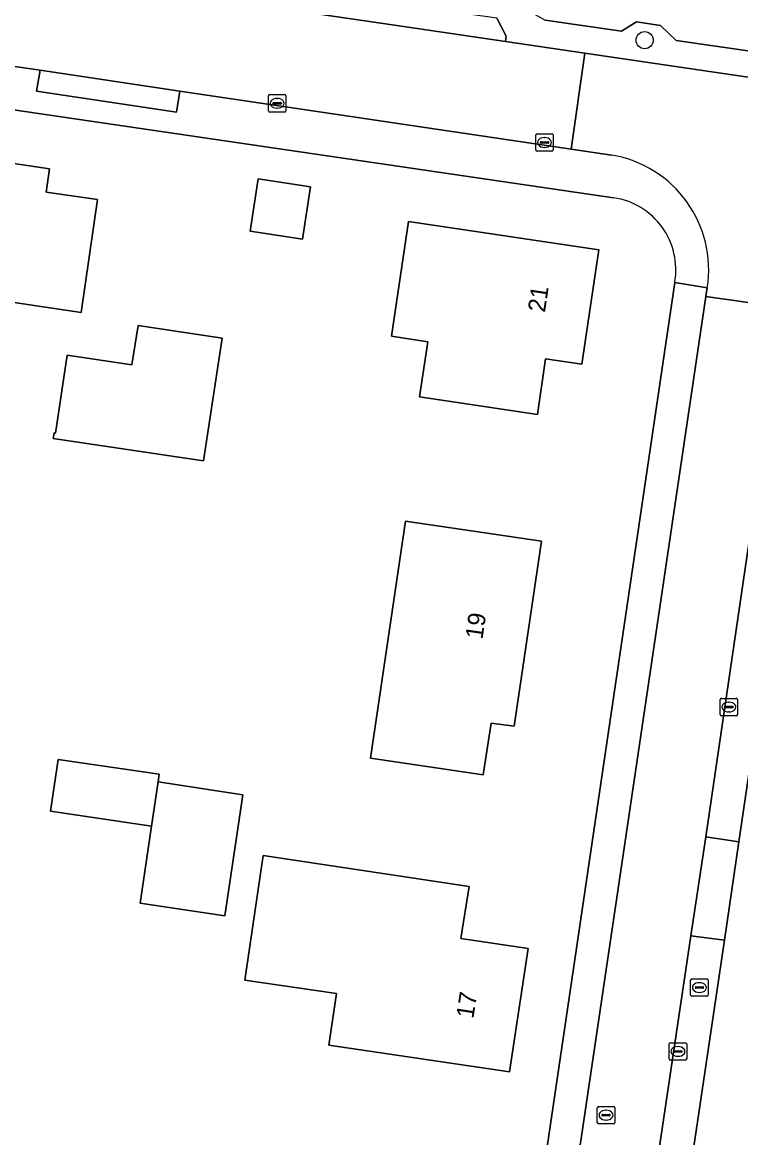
# Model space of a CAD drawing. Extents: x 164148 to 165261, y 382513 to 383432.
# Drawn here: x 164578.2 to 164619.3, y 383115.5 to 383179.3 of the extents above; entities that cross this region are included whole.
import ezdxf

# ---------------------------------------------------------------- set-up
doc = ezdxf.new("R2010")
doc.units = 0
for name, color, linetype in [('IMGEO_Boom', 7, 'Continuous'), ('IMGEO_Brandkraan', 7, 'Continuous'), ('IMGEO_Erf', 7, 'Continuous'), ('IMGEO_Greppel_droge_sloot', 7, 'Continuous'), ('IMGEO_Groenvoorziening', 7, 'Continuous'), ('IMGEO_Kolk', 7, 'Continuous'), ('IMGEO_Pand', 7, 'Continuous'), ('IMGEO_Pand_nummerreeks', 7, 'Continuous'), ('IMGEO_Parkeervlak_open', 7, 'Continuous'), ('IMGEO_Rijbaan_lokaal_open', 7, 'Continuous'), ('IMGEO_Rioolput', 7, 'Continuous'), ('IMGEO_Voetpad_gesloten', 7, 'Continuous'), ('IMGEO_Voetpad_open', 7, 'Continuous')]:
    doc.layers.add(name, color=color, linetype=linetype)

msp = doc.modelspace()

# ---------------------------------------------------------------- linework, layer by layer
at = {"layer": 'IMGEO_Boom'}
msp.add_circle((164613.781, 383178.317), 0.489, dxfattribs=at)
at = {"layer": 'IMGEO_Brandkraan'}
for p, q in [((164616.415, 383123.671), (164616.415, 383124.523)), ((164616.49, 383124.597), (164617.342, 383124.597)), ((164617.416, 383124.523), (164617.416, 383123.671)), ((164616.674, 383124.091), (164616.674, 383124.103)), ((164617.112, 383124.054), (164616.714, 383124.054)), ((164616.717, 383124.14), (164617.115, 383124.14)), ((164616.926, 383123.817), (164616.901, 383123.817)), ((164616.903, 383124.377), (164616.928, 383124.377)), ((164617.158, 383124.103), (164617.158, 383124.091)), ((164617.342, 383123.597), (164616.49, 383123.597))]:
    msp.add_line(p, q, dxfattribs=at)
for points in [[(164616.415, 383123.671), (164616.415, 383124.523)], [(164616.49, 383124.597), (164617.342, 383124.597)], [(164617.416, 383124.523), (164617.416, 383123.671)], [(164617.342, 383123.597), (164616.49, 383123.597)]]:
    msp.add_lwpolyline(points, dxfattribs=at)
for centre, radius, start, end in [((164616.492, 383124.521), 0.0765, 91.55205, 178.44795), ((164616.492, 383124.521), 0.0765, 91.55205, 178.44795), ((164617.34, 383124.521), 0.0765, 1.55205, 88.44795), ((164617.34, 383124.521), 0.0765, 1.55205, 88.44795), ((164616.714, 383124.1), 0.0403, 85.87752, 175.75265), ((164616.711, 383124.09), 0.0366, 178.93798, 274.71019), ((164617.115, 383124.097), 0.043, 264.86636, 352.45326), ((164617.119, 383124.102), 0.0386, 1.73085, 96.63898), ((164616.492, 383123.673), 0.0765, 181.55205, 268.44795), ((164616.492, 383123.673), 0.0765, 181.55205, 268.44795), ((164617.34, 383123.673), 0.0765, 271.55205, 358.44795), ((164617.34, 383123.673), 0.0765, 271.55205, 358.44795)]:
    msp.add_arc(centre, radius, start, end, dxfattribs=at)
for centre, major_axis, ratio, start_param, end_param in [((164616.902, 383124.097), (-0.387, 0.002), 0.722429, 4.712389, 7.853982), ((164616.927, 383124.097), (-0.39, 0.002), 0.717154, 1.570796, 4.712389)]:
    msp.add_ellipse(centre, major_axis=major_axis, ratio=ratio, start_param=start_param, end_param=end_param, dxfattribs=at)
at = {"layer": 'IMGEO_Erf'}
for points in [[(164612.008, 383169.298), (164570.471, 383175.385)], [(164601.081, 383066.812), (164615.508, 383164.456)], [(164623.816, 383163.728), (164623.27, 383160.3), (164619.179, 383132.443), (164618.352, 383126.809), (164615.891, 383110.249), (164614.945, 383103.98), (164613.433, 383093.793), (164612.816, 383089.325), (164610.85, 383076.068), (164610.275, 383072.012), (164608.947, 383063.175), (164608.549, 383060.35), (164603.815, 383028.066), (164603.697, 383027.909), (164653.403, 383020.558), (164672.613, 383150.649)]]:
    msp.add_lwpolyline(points, dxfattribs=at)
for points in [[(164581.531, 383162.737), (164567.964, 383164.745), (164569.112, 383172.535), (164579.719, 383170.956), (164579.527, 383169.624), (164582.455, 383169.199)], [(164591.195, 383167.389), (164591.653, 383170.384), (164594.648, 383169.926), (164594.19, 383166.93)], [(164600.893, 383157.895), (164601.365, 383161.059), (164599.287, 383161.378), (164600.26, 383167.931), (164611.155, 383166.314), (164610.187, 383159.768), (164608.109, 383160.075), (164607.64, 383156.9)], [(164584.783, 383161.986), (164589.589, 383161.266), (164588.536, 383154.244), (164579.925, 383155.525), (164579.973, 383155.842), (164580.052, 383155.83), (164580.72, 383160.29), (164584.422, 383159.735)], [(164600.102, 383150.794), (164607.88, 383149.653), (164606.314, 383139.052), (164604.995, 383139.231), (164604.543, 383136.273), (164598.092, 383137.217)], [(164584.911, 383128.918), (164585.56, 383133.333), (164579.781, 383134.183), (164580.218, 383137.157), (164585.998, 383136.307), (164585.933, 383135.863), (164590.778, 383135.133), (164589.759, 383128.205)], [(164591.95, 383131.65), (164603.742, 383129.873), (164603.263, 383126.904), (164607.11, 383126.323), (164606.045, 383119.275), (164595.7, 383120.798), (164596.136, 383123.756), (164590.901, 383124.526)]]:
    msp.add_lwpolyline(points, close=True, dxfattribs=at)
msp.add_arc((164611.394, 383165.168), 4.175, 350.17398, 81.54798, dxfattribs=at)
at = {"layer": 'IMGEO_Greppel_droge_sloot'}
msp.add_lwpolyline([(164614.468, 383183.396), (164610.738, 383183.406), (164608.245, 383183.356), (164606.611, 383181.244), (164606.53, 383180.706), (164606.976, 383180.087), (164608.081, 383179.454), (164612.464, 383178.834), (164613.319, 383179.36), (164614.693, 383179.16), (164615.59, 383178.293), (164641.818, 383174.511)], dxfattribs=at)
at = {"layer": 'IMGEO_Groenvoorziening'}
for points in [[(164605.317, 383179.566), (164605.859, 383178.549), (164605.819, 383178.248), (164610.363, 383177.58), (164632.948, 383174.244), (164658.417, 383170.457), (164658.635, 383171.748), (164659.358, 383176.693)], [(164641.818, 383174.511), (164615.59, 383178.293), (164614.693, 383179.16), (164613.319, 383179.36), (164612.464, 383178.834), (164608.081, 383179.454)]]:
    msp.add_lwpolyline(points, dxfattribs=at)
at = {"layer": 'IMGEO_Kolk'}
for p, q in [((164592.247, 383174.278), (164592.247, 383175.13)), ((164592.322, 383175.204), (164593.174, 383175.204)), ((164592.735, 383174.984), (164592.76, 383174.984)), ((164593.248, 383175.13), (164593.248, 383174.278)), ((164593.174, 383174.204), (164592.322, 383174.204)), ((164592.506, 383174.698), (164592.506, 383174.71)), ((164592.944, 383174.661), (164592.546, 383174.661)), ((164592.549, 383174.747), (164592.947, 383174.747)), ((164592.758, 383174.424), (164592.733, 383174.424)), ((164592.99, 383174.71), (164592.99, 383174.698)), ((164607.626, 383172.961), (164608.478, 383172.961)), ((164607.551, 383172.035), (164607.551, 383172.887)), ((164607.81, 383172.455), (164607.81, 383172.467)), ((164608.248, 383172.418), (164607.85, 383172.418)), ((164607.853, 383172.504), (164608.251, 383172.504)), ((164608.039, 383172.741), (164608.064, 383172.741)), ((164608.294, 383172.467), (164608.294, 383172.455)), ((164608.552, 383172.887), (164608.552, 383172.035)), ((164608.478, 383171.961), (164607.626, 383171.961)), ((164608.062, 383172.181), (164608.037, 383172.181)), ((164618.103, 383139.723), (164618.103, 383140.575)), ((164618.178, 383140.649), (164619.03, 383140.649)), ((164618.591, 383140.429), (164618.616, 383140.429)), ((164619.104, 383140.575), (164619.104, 383139.723)), ((164618.362, 383140.143), (164618.362, 383140.155)), ((164618.8, 383140.106), (164618.402, 383140.106)), ((164618.405, 383140.192), (164618.803, 383140.192)), ((164618.614, 383139.869), (164618.589, 383139.869)), ((164618.846, 383140.155), (164618.846, 383140.143)), ((164619.03, 383139.649), (164618.178, 383139.649)), ((164615.188, 383120.015), (164615.188, 383120.867)), ((164615.263, 383120.941), (164616.115, 383120.941)), ((164615.676, 383120.721), (164615.701, 383120.721)), ((164616.189, 383120.867), (164616.189, 383120.015)), ((164616.115, 383119.941), (164615.263, 383119.941)), ((164615.447, 383120.435), (164615.447, 383120.447)), ((164615.885, 383120.398), (164615.487, 383120.398)), ((164615.49, 383120.484), (164615.888, 383120.484)), ((164615.699, 383120.161), (164615.674, 383120.161)), ((164615.931, 383120.447), (164615.931, 383120.435))]:
    msp.add_line(p, q, dxfattribs=at)
for points in [[(164592.247, 383174.278), (164592.247, 383175.13)], [(164592.322, 383175.204), (164593.174, 383175.204)], [(164593.248, 383175.13), (164593.248, 383174.278)], [(164593.174, 383174.204), (164592.322, 383174.204)], [(164607.626, 383172.961), (164608.478, 383172.961)], [(164607.551, 383172.035), (164607.551, 383172.887)], [(164608.552, 383172.887), (164608.552, 383172.035)], [(164608.478, 383171.961), (164607.626, 383171.961)], [(164618.103, 383139.723), (164618.103, 383140.575)], [(164618.178, 383140.649), (164619.03, 383140.649)], [(164619.104, 383140.575), (164619.104, 383139.723)], [(164619.03, 383139.649), (164618.178, 383139.649)], [(164615.188, 383120.015), (164615.188, 383120.867)], [(164615.263, 383120.941), (164616.115, 383120.941)], [(164616.189, 383120.867), (164616.189, 383120.015)], [(164616.115, 383119.941), (164615.263, 383119.941)]]:
    msp.add_lwpolyline(points, dxfattribs=at)
for centre, radius, start, end in [((164592.324, 383175.128), 0.0765, 91.55205, 178.44795), ((164592.324, 383175.128), 0.0765, 91.55205, 178.44795), ((164593.172, 383175.128), 0.0765, 1.55205, 88.44795), ((164593.172, 383175.128), 0.0765, 1.55205, 88.44795), ((164592.324, 383174.28), 0.0765, 181.55205, 268.44795), ((164592.324, 383174.28), 0.0765, 181.55205, 268.44795), ((164592.546, 383174.707), 0.0403, 85.87752, 175.75265), ((164592.543, 383174.697), 0.0366, 178.93798, 274.71019), ((164592.947, 383174.704), 0.043, 264.86636, 352.45326), ((164592.951, 383174.709), 0.0386, 1.73085, 96.63898), ((164593.172, 383174.28), 0.0765, 271.55205, 358.44795), ((164593.172, 383174.28), 0.0765, 271.55205, 358.44795), ((164607.628, 383172.885), 0.0765, 91.55205, 178.44795), ((164607.628, 383172.885), 0.0765, 91.55205, 178.44795), ((164608.476, 383172.885), 0.0765, 1.55205, 88.44795), ((164608.476, 383172.885), 0.0765, 1.55205, 88.44795), ((164607.85, 383172.464), 0.0403, 85.87752, 175.75265), ((164607.847, 383172.454), 0.0366, 178.93798, 274.71019), ((164608.251, 383172.461), 0.043, 264.86636, 352.45326), ((164608.255, 383172.466), 0.0386, 1.73085, 96.63898), ((164607.628, 383172.037), 0.0765, 181.55205, 268.44795), ((164607.628, 383172.037), 0.0765, 181.55205, 268.44795), ((164608.476, 383172.037), 0.0765, 271.55205, 358.44795), ((164608.476, 383172.037), 0.0765, 271.55205, 358.44795), ((164618.18, 383140.573), 0.0765, 91.55205, 178.44795), ((164618.18, 383140.573), 0.0765, 91.55205, 178.44795), ((164619.028, 383140.573), 0.0765, 1.55205, 88.44795), ((164619.028, 383140.573), 0.0765, 1.55205, 88.44795), ((164618.18, 383139.725), 0.0765, 181.55205, 268.44795), ((164618.18, 383139.725), 0.0765, 181.55205, 268.44795), ((164618.402, 383140.152), 0.0403, 85.87752, 175.75265), ((164618.399, 383140.142), 0.0366, 178.93798, 274.71019), ((164618.803, 383140.149), 0.043, 264.86636, 352.45326), ((164618.807, 383140.154), 0.0386, 1.73085, 96.63898), ((164619.028, 383139.725), 0.0765, 271.55205, 358.44795), ((164619.028, 383139.725), 0.0765, 271.55205, 358.44795), ((164615.265, 383120.865), 0.0765, 91.55205, 178.44795), ((164615.265, 383120.865), 0.0765, 91.55205, 178.44795), ((164616.113, 383120.865), 0.0765, 1.55205, 88.44795), ((164616.113, 383120.865), 0.0765, 1.55205, 88.44795), ((164615.265, 383120.017), 0.0765, 181.55205, 268.44795), ((164615.265, 383120.017), 0.0765, 181.55205, 268.44795), ((164615.487, 383120.444), 0.0403, 85.87752, 175.75265), ((164615.484, 383120.434), 0.0366, 178.93798, 274.71019), ((164615.888, 383120.441), 0.043, 264.86636, 352.45326), ((164615.892, 383120.446), 0.0386, 1.73085, 96.63898), ((164616.113, 383120.017), 0.0765, 271.55205, 358.44795), ((164616.113, 383120.017), 0.0765, 271.55205, 358.44795)]:
    msp.add_arc(centre, radius, start, end, dxfattribs=at)
for centre, major_axis, ratio, start_param, end_param in [((164592.734, 383174.704), (-0.387, 0.002), 0.722429, 4.712389, 7.853982), ((164592.759, 383174.704), (-0.39, 0.002), 0.717154, 1.570796, 4.712389), ((164608.038, 383172.461), (-0.387, 0.002), 0.722429, 4.712389, 7.853982), ((164608.063, 383172.461), (-0.39, 0.002), 0.717154, 1.570796, 4.712389), ((164618.59, 383140.149), (-0.387, 0.002), 0.722429, 4.712389, 7.853982), ((164618.615, 383140.149), (-0.39, 0.002), 0.717154, 1.570796, 4.712389), ((164615.675, 383120.441), (-0.387, 0.002), 0.722429, 4.712389, 7.853982), ((164615.7, 383120.441), (-0.39, 0.002), 0.717154, 1.570796, 4.712389)]:
    msp.add_ellipse(centre, major_axis=major_axis, ratio=ratio, start_param=start_param, end_param=end_param, dxfattribs=at)
at = {"layer": 'IMGEO_Pand'}
for points in [[(164581.531, 383162.737), (164582.455, 383169.199), (164579.527, 383169.624), (164579.719, 383170.956), (164569.112, 383172.535), (164567.964, 383164.745)], [(164594.19, 383166.93), (164594.648, 383169.926), (164591.653, 383170.384), (164591.195, 383167.389)], [(164607.64, 383156.9), (164608.109, 383160.075), (164610.187, 383159.768), (164611.155, 383166.314), (164600.26, 383167.931), (164599.287, 383161.378), (164601.365, 383161.059), (164600.893, 383157.895)], [(164584.783, 383161.986), (164584.422, 383159.735), (164580.72, 383160.29), (164580.052, 383155.83), (164579.973, 383155.842), (164579.925, 383155.525), (164588.536, 383154.244), (164589.589, 383161.266)], [(164604.543, 383136.273), (164604.995, 383139.231), (164606.314, 383139.052), (164607.88, 383149.653), (164600.102, 383150.794), (164598.092, 383137.217)], [(164585.933, 383135.863), (164585.998, 383136.307), (164580.218, 383137.157), (164579.781, 383134.183), (164585.56, 383133.333)], [(164585.933, 383135.863), (164585.56, 383133.333), (164584.911, 383128.918), (164589.759, 383128.205), (164590.778, 383135.133)], [(164606.045, 383119.275), (164607.11, 383126.323), (164603.263, 383126.904), (164603.742, 383129.873), (164591.95, 383131.65), (164590.901, 383124.526), (164596.136, 383123.756), (164595.7, 383120.798)]]:
    msp.add_lwpolyline(points, close=True, dxfattribs=at)
at = {"layer": 'IMGEO_Parkeervlak_open'}
msp.add_lwpolyline([(164623.27, 383160.3), (164621.375, 383160.567), (164617.279, 383132.723), (164619.179, 383132.443)], close=True, dxfattribs=at)
at = {"layer": 'IMGEO_Rijbaan_lokaal_open'}
for points in [[(164610.363, 383177.58), (164605.819, 383178.248), (164599.464, 383179.181), (164589.649, 383180.622), (164585.594, 383181.218), (164574.469, 383182.852), (164573.599, 383177.404), (164579.171, 383176.603), (164587.168, 383175.392), (164609.575, 383172.072)], [(164590.513, 383181.741), (164589.709, 383180.906), (164589.649, 383180.622), (164599.464, 383179.181), (164605.819, 383178.248), (164605.859, 383178.549), (164605.317, 383179.566), (164602.085, 383180.04), (164599.319, 383180.447)]]:
    msp.add_lwpolyline(points, close=True, dxfattribs=at)
for points in [[(164629.385, 383169.163), (164632.072, 383168.777), (164632.948, 383174.244), (164610.363, 383177.58), (164609.575, 383172.072), (164611.886, 383171.742)], [(164617.363, 383164.133), (164617.29, 383163.645), (164621.735, 383163.008), (164621.823, 383163.603), (164621.9, 383164.043)], [(164606.618, 383060.753), (164607.151, 383063.443), (164608.365, 383072.304), (164608.944, 383076.319), (164610.859, 383089.558), (164611.544, 383094.072), (164613.048, 383104.26), (164613.97, 383110.498), (164616.43, 383127.049), (164617.279, 383132.723), (164621.375, 383160.567), (164621.735, 383163.008), (164617.29, 383163.645), (164602.804, 383065.865)]]:
    msp.add_lwpolyline(points, dxfattribs=at)
msp.add_arc((164610.796, 383165.181), 6.651, 350.93037, 80.56272, dxfattribs=at)
at = {"layer": 'IMGEO_Rioolput'}
for p, q in [((164611.071, 383116.369), (164611.071, 383117.221)), ((164611.146, 383117.295), (164611.998, 383117.295)), ((164611.33, 383116.789), (164611.33, 383116.801)), ((164611.768, 383116.752), (164611.37, 383116.752)), ((164611.373, 383116.838), (164611.771, 383116.838)), ((164611.559, 383117.075), (164611.584, 383117.075)), ((164611.814, 383116.801), (164611.814, 383116.789)), ((164612.072, 383117.221), (164612.072, 383116.369)), ((164611.998, 383116.295), (164611.146, 383116.295)), ((164611.582, 383116.515), (164611.557, 383116.515))]:
    msp.add_line(p, q, dxfattribs=at)
for points in [[(164611.071, 383116.369), (164611.071, 383117.221)], [(164611.146, 383117.295), (164611.998, 383117.295)], [(164612.072, 383117.221), (164612.072, 383116.369)], [(164611.998, 383116.295), (164611.146, 383116.295)]]:
    msp.add_lwpolyline(points, dxfattribs=at)
for centre, radius, start, end in [((164611.148, 383117.219), 0.0765, 91.55205, 178.44795), ((164611.148, 383117.219), 0.0765, 91.55205, 178.44795), ((164611.37, 383116.798), 0.0403, 85.87752, 175.75265), ((164611.367, 383116.788), 0.0366, 178.93798, 274.71019), ((164611.771, 383116.795), 0.043, 264.86636, 352.45326), ((164611.775, 383116.8), 0.0386, 1.73085, 96.63898), ((164611.996, 383117.219), 0.0765, 1.55205, 88.44795), ((164611.996, 383117.219), 0.0765, 1.55205, 88.44795), ((164611.148, 383116.371), 0.0765, 181.55205, 268.44795), ((164611.148, 383116.371), 0.0765, 181.55205, 268.44795), ((164611.996, 383116.371), 0.0765, 271.55205, 358.44795), ((164611.996, 383116.371), 0.0765, 271.55205, 358.44795)]:
    msp.add_arc(centre, radius, start, end, dxfattribs=at)
for centre, major_axis, ratio, start_param, end_param in [((164611.558, 383116.795), (-0.387, 0.002), 0.722429, 4.712389, 7.853982), ((164611.583, 383116.795), (-0.39, 0.002), 0.717154, 1.570796, 4.712389)]:
    msp.add_ellipse(centre, major_axis=major_axis, ratio=ratio, start_param=start_param, end_param=end_param, dxfattribs=at)
at = {"layer": 'IMGEO_Voetpad_gesloten'}
msp.add_lwpolyline([(164602.804, 383065.865), (164617.29, 383163.645), (164617.363, 383164.133), (164615.508, 383164.456), (164601.081, 383066.812)], dxfattribs=at)
at = {"layer": 'IMGEO_Voetpad_open'}
for points in [[(164611.886, 383171.742), (164609.575, 383172.072), (164587.168, 383175.392), (164586.988, 383174.198), (164578.977, 383175.392), (164579.171, 383176.603), (164573.599, 383177.404), (164571.226, 383177.722)], [(164570.471, 383175.385), (164612.008, 383169.298)], [(164615.508, 383164.456), (164617.363, 383164.133)]]:
    msp.add_lwpolyline(points, dxfattribs=at)
for points in [[(164579.171, 383176.603), (164578.977, 383175.392), (164586.988, 383174.198), (164587.168, 383175.392)], [(164619.179, 383132.443), (164617.279, 383132.723), (164616.43, 383127.049), (164618.352, 383126.809)], [(164615.891, 383110.249), (164618.352, 383126.809), (164616.43, 383127.049), (164613.97, 383110.498)]]:
    msp.add_lwpolyline(points, close=True, dxfattribs=at)
for centre, radius, start, end in [((164610.796, 383165.181), 6.651, 350.93037, 80.56272), ((164611.394, 383165.168), 4.175, 350.17398, 81.54798)]:
    msp.add_arc(centre, radius, start, end, dxfattribs=at)

# ---------------------------------------------------------------- texts
at = {"layer": 'IMGEO_Pand_nummerreeks'}
for s, rotation, p in [('21', 81.58346, (164608.074, 383162.704)), ('19', 81.59729, (164604.497, 383143.993)), ('17', 81.07247, (164603.973, 383122.289))]:
    msp.add_text(s, height=1, rotation=rotation, dxfattribs=at).set_placement(p)

doc.saveas('drawing.dxf')
